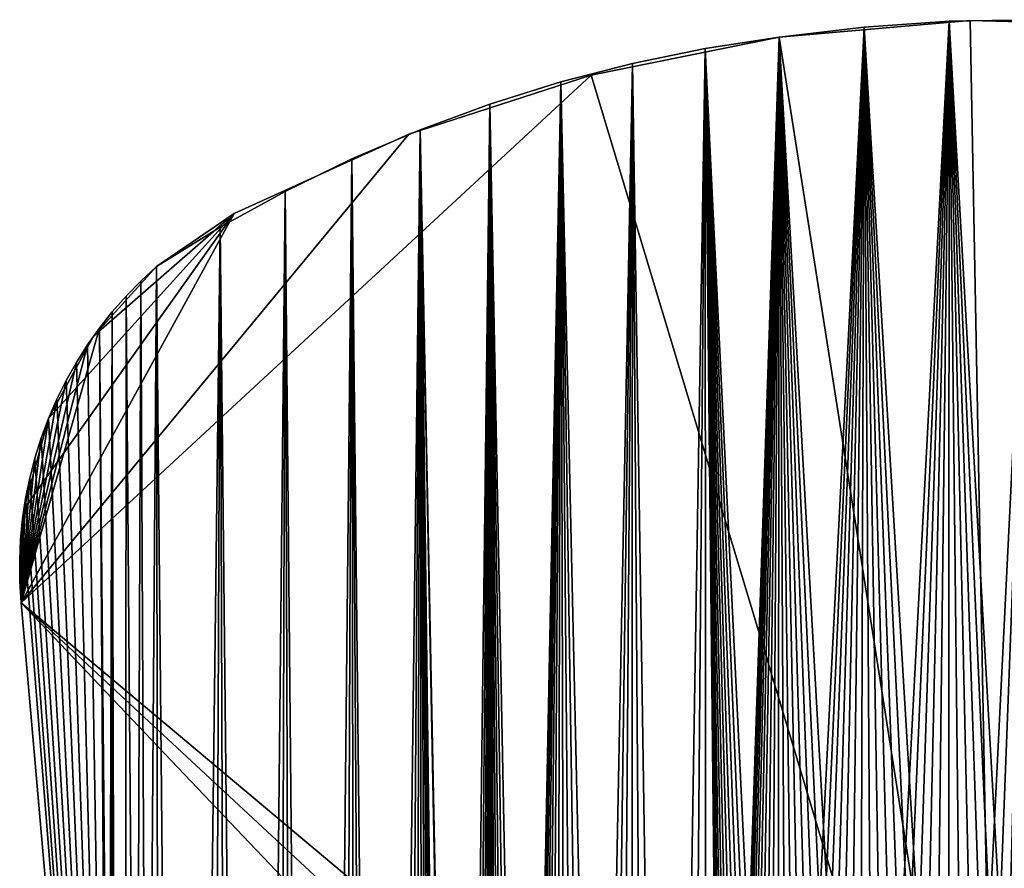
# Model space of a CAD drawing. Header units: millimetres. Extents: x -105 to 105, y -91 to 91.
# Tile 271 of 656: x -92.4 to -87.48, y 86.36 to 90.6. Entities that reach past the tile are written whole.
import ezdxf

# ---------------------------------------------------------------- set-up
doc = ezdxf.new("R2010")
doc.units = ezdxf.units.MM
doc.header["$LTSCALE"] = 22.850203
for name, color, linetype in [('717', 7, 'CONTINUOUS'), ('718', 7, 'CONTINUOUS'), ('733', 7, 'CONTINUOUS'), ('734', 7, 'CONTINUOUS'), ('735', 7, 'CONTINUOUS'), ('736', 7, 'CONTINUOUS'), ('823', 7, 'CONTINUOUS')]:
    doc.layers.add(name, color=color, linetype=linetype)

msp = doc.modelspace()

# ---------------------------------------------------------------- linework, layer by layer
at = {"layer": '717', "linetype": 'CONTINUOUS'}
for points in [[(-88.1824, 90.5606, 7.5), (-88.6073, 90.5102, 7.5), (-88.2047, 83.358, 7.5), (-88.1824, 90.5606, 7.5)], [(-88.1358, 83.4004, 7.5), (-88.1824, 90.5606, 7.5), (-88.2047, 83.358, 7.5), (-88.1358, 83.4004, 7.5)], [(-87.7577, 90.5898, 7.5), (-88.1824, 90.5606, 7.5), (-87.7607, 83.5515, 7.5), (-87.7577, 90.5898, 7.5)], [(-87.7607, 83.5515, 7.5), (-88.1824, 90.5606, 7.5), (-87.8398, 83.529, 7.5), (-87.7607, 83.5515, 7.5)], [(-87.8398, 83.529, 7.5), (-88.1824, 90.5606, 7.5), (-87.9174, 83.5025, 7.5), (-87.8398, 83.529, 7.5)], [(-87.9174, 83.5025, 7.5), (-88.1824, 90.5606, 7.5), (-87.9929, 83.4721, 7.5), (-87.9174, 83.5025, 7.5)], [(-87.9929, 83.4721, 7.5), (-88.1824, 90.5606, 7.5), (-88.0657, 83.4382, 7.5), (-87.9929, 83.4721, 7.5)], [(-88.0657, 83.4382, 7.5), (-88.1824, 90.5606, 7.5), (-88.1358, 83.4004, 7.5), (-88.0657, 83.4382, 7.5)], [(-87.6808, 83.5698, 7.5), (-87.7577, 90.5898, 7.5), (-87.7607, 83.5515, 7.5), (-87.6808, 83.5698, 7.5)], [(-87.3331, 90.5976, 7.5), (-87.7577, 90.5898, 7.5), (-87.3605, 83.5978, 7.5), (-87.3331, 90.5976, 7.5)], [(-87.3605, 83.5978, 7.5), (-87.7577, 90.5898, 7.5), (-87.4417, 83.5976, 7.5), (-87.3605, 83.5978, 7.5)], [(-87.4417, 83.5976, 7.5), (-87.7577, 90.5898, 7.5), (-87.5215, 83.5929, 7.5), (-87.4417, 83.5976, 7.5)], [(-87.5215, 83.5929, 7.5), (-87.7577, 90.5898, 7.5), (-87.6008, 83.5836, 7.5), (-87.5215, 83.5929, 7.5)], [(-87.6008, 83.5836, 7.5), (-87.7577, 90.5898, 7.5), (-87.6808, 83.5698, 7.5), (-87.6008, 83.5836, 7.5)], [(-88.6073, 90.5102, 7.5), (-88.976, 90.4537, 7.5), (-88.6131, 82.9673, 7.5), (-88.6073, 90.5102, 7.5)], [(-88.5649, 83.0319, 7.5), (-88.6073, 90.5102, 7.5), (-88.6131, 82.9673, 7.5), (-88.5649, 83.0319, 7.5)], [(-88.2047, 83.358, 7.5), (-88.6073, 90.5102, 7.5), (-88.272, 83.3115, 7.5), (-88.2047, 83.358, 7.5)], [(-88.272, 83.3115, 7.5), (-88.6073, 90.5102, 7.5), (-88.3371, 83.2613, 7.5), (-88.272, 83.3115, 7.5)], [(-88.3371, 83.2613, 7.5), (-88.6073, 90.5102, 7.5), (-88.3994, 83.2079, 7.5), (-88.3371, 83.2613, 7.5)], [(-88.3994, 83.2079, 7.5), (-88.6073, 90.5102, 7.5), (-88.4585, 83.1516, 7.5), (-88.3994, 83.2079, 7.5)], [(-88.4585, 83.1516, 7.5), (-88.6073, 90.5102, 7.5), (-88.5138, 83.0929, 7.5), (-88.4585, 83.1516, 7.5)], [(-88.5138, 83.0929, 7.5), (-88.6073, 90.5102, 7.5), (-88.5649, 83.0319, 7.5), (-88.5138, 83.0929, 7.5)], [(-89.3397, 90.3792, 7.5), (-89.105, 75.0397, 7.5), (-88.976, 90.4537, 7.5), (-89.3397, 90.3792, 7.5)], [(-89.105, 75.0397, 7.5), (-88.9704, 75.1738, 7.5), (-88.976, 90.4537, 7.5), (-89.105, 75.0397, 7.5)], [(-88.976, 90.4537, 7.5), (-88.9704, 75.1738, 7.5), (-88.8892, 82.0522, 7.5), (-88.976, 90.4537, 7.5)], [(-88.6131, 82.9673, 7.5), (-88.976, 90.4537, 7.5), (-88.6583, 82.8994, 7.5), (-88.6131, 82.9673, 7.5)], [(-88.6583, 82.8994, 7.5), (-88.976, 90.4537, 7.5), (-88.7001, 82.8287, 7.5), (-88.6583, 82.8994, 7.5)], [(-88.7001, 82.8287, 7.5), (-88.976, 90.4537, 7.5), (-88.7382, 82.7559, 7.5), (-88.7001, 82.8287, 7.5)], [(-88.7382, 82.7559, 7.5), (-88.976, 90.4537, 7.5), (-88.7723, 82.6815, 7.5), (-88.7382, 82.7559, 7.5)], [(-88.7723, 82.6815, 7.5), (-88.976, 90.4537, 7.5), (-88.8021, 82.6063, 7.5), (-88.7723, 82.6815, 7.5)], [(-88.8021, 82.6063, 7.5), (-88.976, 90.4537, 7.5), (-88.8271, 82.5307, 7.5), (-88.8021, 82.6063, 7.5)], [(-88.8271, 82.5307, 7.5), (-88.976, 90.4537, 7.5), (-88.8478, 82.4543, 7.5), (-88.8271, 82.5307, 7.5)], [(-88.8478, 82.4543, 7.5), (-88.976, 90.4537, 7.5), (-88.8644, 82.3765, 7.5), (-88.8478, 82.4543, 7.5)], [(-88.8644, 82.3765, 7.5), (-88.976, 90.4537, 7.5), (-88.8768, 82.2974, 7.5), (-88.8644, 82.3765, 7.5)], [(-88.8768, 82.2974, 7.5), (-88.976, 90.4537, 7.5), (-88.8851, 82.2169, 7.5), (-88.8768, 82.2974, 7.5)], [(-88.8851, 82.2169, 7.5), (-88.976, 90.4537, 7.5), (-88.8892, 82.1352, 7.5), (-88.8851, 82.2169, 7.5)], [(-88.8892, 82.1352, 7.5), (-88.976, 90.4537, 7.5), (-88.8892, 82.0522, 7.5), (-88.8892, 82.1352, 7.5)], [(-89.6982, 90.2867, 7.5), (-89.3476, 74.7544, 7.5), (-89.3397, 90.3792, 7.5), (-89.6982, 90.2867, 7.5)], [(-89.3476, 74.7544, 7.5), (-89.2306, 74.9003, 7.5), (-89.3397, 90.3792, 7.5), (-89.3476, 74.7544, 7.5)], [(-89.2306, 74.9003, 7.5), (-89.105, 75.0397, 7.5), (-89.3397, 90.3792, 7.5), (-89.2306, 74.9003, 7.5)], [(-90.0526, 90.1761, 7.5), (-89.7397, 74.102, 7.5), (-89.6982, 90.2867, 7.5), (-90.0526, 90.1761, 7.5)], [(-89.7397, 74.102, 7.5), (-89.6546, 74.2726, 7.5), (-89.6982, 90.2867, 7.5), (-89.7397, 74.102, 7.5)], [(-89.4578, 74.6002, 7.5), (-89.3476, 74.7544, 7.5), (-89.6982, 90.2867, 7.5), (-89.4578, 74.6002, 7.5)], [(-89.5604, 74.4391, 7.5), (-89.4578, 74.6002, 7.5), (-89.6982, 90.2867, 7.5), (-89.5604, 74.4391, 7.5)], [(-89.6546, 74.2726, 7.5), (-89.5604, 74.4391, 7.5), (-89.6982, 90.2867, 7.5), (-89.6546, 74.2726, 7.5)], [(-90.4018, 90.0474, 7.5), (-90.056, 72.83, 7.5), (-90.0526, 90.1761, 7.5), (-90.4018, 90.0474, 7.5)], [(-90.056, 72.83, 7.5), (-90.0397, 73.0217, 7.5), (-90.0526, 90.1761, 7.5), (-90.056, 72.83, 7.5)], [(-89.8146, 73.9287, 7.5), (-89.7397, 74.102, 7.5), (-90.0526, 90.1761, 7.5), (-89.8146, 73.9287, 7.5)], [(-89.879, 73.7539, 7.5), (-89.8146, 73.9287, 7.5), (-90.0526, 90.1761, 7.5), (-89.879, 73.7539, 7.5)], [(-89.9335, 73.5761, 7.5), (-89.879, 73.7539, 7.5), (-90.0526, 90.1761, 7.5), (-89.9335, 73.5761, 7.5)], [(-89.9784, 73.3948, 7.5), (-89.9335, 73.5761, 7.5), (-90.0526, 90.1761, 7.5), (-89.9784, 73.3948, 7.5)], [(-90.0138, 73.21, 7.5), (-89.9784, 73.3948, 7.5), (-90.0526, 90.1761, 7.5), (-90.0138, 73.21, 7.5)], [(-90.0397, 73.0217, 7.5), (-90.0138, 73.21, 7.5), (-90.0526, 90.1761, 7.5), (-90.0397, 73.0217, 7.5)], [(-90.7432, 89.9018, 7.5), (-90.4709, 64.5822, 7.5), (-90.4018, 90.0474, 7.5), (-90.7432, 89.9018, 7.5)], [(-90.4709, 64.5822, 7.5), (-90.3712, 64.3468, 7.5), (-90.4018, 90.0474, 7.5), (-90.4709, 64.5822, 7.5)], [(-90.0627, 72.6348, 7.5), (-90.056, 72.83, 7.5), (-90.4018, 90.0474, 7.5), (-90.0627, 72.6348, 7.5)], [(-90.0653, 63.1093, 7.5), (-90.0627, 72.6348, 7.5), (-90.4018, 90.0474, 7.5), (-90.0653, 63.1093, 7.5)], [(-90.0992, 63.3613, 7.5), (-90.0653, 63.1093, 7.5), (-90.4018, 90.0474, 7.5), (-90.0992, 63.3613, 7.5)], [(-90.1468, 63.6101, 7.5), (-90.0992, 63.3613, 7.5), (-90.4018, 90.0474, 7.5), (-90.1468, 63.6101, 7.5)], [(-90.2084, 63.8586, 7.5), (-90.1468, 63.6101, 7.5), (-90.4018, 90.0474, 7.5), (-90.2084, 63.8586, 7.5)], [(-90.2834, 64.1049, 7.5), (-90.2084, 63.8586, 7.5), (-90.4018, 90.0474, 7.5), (-90.2834, 64.1049, 7.5)], [(-90.3712, 64.3468, 7.5), (-90.2834, 64.1049, 7.5), (-90.4018, 90.0474, 7.5), (-90.3712, 64.3468, 7.5)], [(-91.076, 89.7396, 7.5), (-90.8437, 65.2489, 7.5), (-90.7432, 89.9018, 7.5), (-91.076, 89.7396, 7.5)], [(-90.8437, 65.2489, 7.5), (-90.7065, 65.0318, 7.5), (-90.7432, 89.9018, 7.5), (-90.8437, 65.2489, 7.5)], [(-90.5821, 64.8096, 7.5), (-90.4709, 64.5822, 7.5), (-90.7432, 89.9018, 7.5), (-90.5821, 64.8096, 7.5)], [(-90.7065, 65.0318, 7.5), (-90.5821, 64.8096, 7.5), (-90.7432, 89.9018, 7.5), (-90.7065, 65.0318, 7.5)], [(-91.4011, 89.5604, 7.5), (-91.1515, 65.6607, 7.5), (-91.076, 89.7396, 7.5), (-91.4011, 89.5604, 7.5)], [(-91.1515, 65.6607, 7.5), (-90.9924, 65.4591, 7.5), (-91.076, 89.7396, 7.5), (-91.1515, 65.6607, 7.5)], [(-90.9924, 65.4591, 7.5), (-90.8437, 65.2489, 7.5), (-91.076, 89.7396, 7.5), (-90.9924, 65.4591, 7.5)], [(-91.7185, 89.3642, 7.5), (-91.4971, 66.0324, 7.5), (-91.4011, 89.5604, 7.5), (-91.7185, 89.3642, 7.5)], [(-91.4971, 66.0324, 7.5), (-91.3197, 65.8519, 7.5), (-91.4011, 89.5604, 7.5), (-91.4971, 66.0324, 7.5)], [(-91.3197, 65.8519, 7.5), (-91.1515, 65.6607, 7.5), (-91.4011, 89.5604, 7.5), (-91.3197, 65.8519, 7.5)], [(-91.7969, 89.2913, 7.5), (-91.686, 66.2048, 7.5), (-91.7185, 89.3642, 7.5), (-91.7969, 89.2913, 7.5)], [(-91.686, 66.2048, 7.5), (-91.4971, 66.0324, 7.5), (-91.7185, 89.3642, 7.5), (-91.686, 66.2048, 7.5)], [(-91.8706, 89.2157, 7.5), (-91.686, 66.2048, 7.5), (-91.7969, 89.2913, 7.5), (-91.8706, 89.2157, 7.5)], [(-91.9398, 89.1372, 7.5), (-91.8849, 66.368, 7.5), (-91.8706, 89.2157, 7.5), (-91.9398, 89.1372, 7.5)], [(-91.8849, 66.368, 7.5), (-91.686, 66.2048, 7.5), (-91.8706, 89.2157, 7.5), (-91.8849, 66.368, 7.5)], [(-92.0043, 89.056, 7.5), (-91.9423, 82.3702, 7.5), (-91.9398, 89.1372, 7.5), (-92.0043, 89.056, 7.5)], [(-91.9423, 82.3702, 7.5), (-91.9411, 82.0419, 7.5), (-91.9398, 89.1372, 7.5), (-91.9423, 82.3702, 7.5)], [(-91.9411, 82.0419, 7.5), (-91.8849, 66.368, 7.5), (-91.9398, 89.1372, 7.5), (-91.9411, 82.0419, 7.5)], [(-92.0641, 88.972, 7.5), (-91.9605, 82.7025, 7.5), (-92.0043, 89.056, 7.5), (-92.0641, 88.972, 7.5)], [(-91.9605, 82.7025, 7.5), (-91.9423, 82.3702, 7.5), (-92.0043, 89.056, 7.5), (-91.9605, 82.7025, 7.5)], [(-92.1193, 88.8851, 7.5), (-91.9605, 82.7025, 7.5), (-92.0641, 88.972, 7.5), (-92.1193, 88.8851, 7.5)], [(-92.1701, 88.7949, 7.5), (-91.9605, 82.7025, 7.5), (-92.1193, 88.8851, 7.5), (-92.1701, 88.7949, 7.5)], [(-92.2165, 88.7011, 7.5), (-91.9605, 82.7025, 7.5), (-92.1701, 88.7949, 7.5), (-92.2165, 88.7011, 7.5)], [(-92.2583, 88.6045, 7.5), (-91.9605, 82.7025, 7.5), (-92.2165, 88.7011, 7.5), (-92.2583, 88.6045, 7.5)], [(-92.2952, 88.5059, 7.5), (-91.9605, 82.7025, 7.5), (-92.2583, 88.6045, 7.5), (-92.2952, 88.5059, 7.5)], [(-92.3268, 88.4061, 7.5), (-91.9605, 82.7025, 7.5), (-92.2952, 88.5059, 7.5), (-92.3268, 88.4061, 7.5)], [(-92.3528, 88.3058, 7.5), (-91.9605, 82.7025, 7.5), (-92.3268, 88.4061, 7.5), (-92.3528, 88.3058, 7.5)], [(-92.3732, 88.205, 7.5), (-91.9605, 82.7025, 7.5), (-92.3528, 88.3058, 7.5), (-92.3732, 88.205, 7.5)], [(-92.3883, 88.103, 7.5), (-91.9605, 82.7025, 7.5), (-92.3732, 88.205, 7.5), (-92.3883, 88.103, 7.5)], [(-92.3982, 87.9998, 7.5), (-92.3962, 87.6827, 7.5), (-92.3883, 88.103, 7.5), (-92.3982, 87.9998, 7.5)], [(-92.3962, 87.6827, 7.5), (-91.9605, 82.7025, 7.5), (-92.3883, 88.103, 7.5), (-92.3962, 87.6827, 7.5)], [(-92.4028, 87.8953, 7.5), (-92.4021, 87.7896, 7.5), (-92.3982, 87.9998, 7.5), (-92.4028, 87.8953, 7.5)], [(-92.4021, 87.7896, 7.5), (-92.3962, 87.6827, 7.5), (-92.3982, 87.9998, 7.5), (-92.4021, 87.7896, 7.5)]]:
    msp.add_3dface(points, dxfattribs=at)
at = {"layer": '718', "linetype": 'CONTINUOUS'}
for points in [[(-88.6073, 90.5102, 2.5), (-88.1824, 90.5606, 2.5), (-88.5649, 83.0319, 2.5), (-88.6073, 90.5102, 2.5)], [(-88.5649, 83.0319, 2.5), (-88.1824, 90.5606, 2.5), (-88.5138, 83.0929, 2.5), (-88.5649, 83.0319, 2.5)], [(-88.5138, 83.0929, 2.5), (-88.1824, 90.5606, 2.5), (-88.4585, 83.1516, 2.5), (-88.5138, 83.0929, 2.5)], [(-88.4585, 83.1516, 2.5), (-88.1824, 90.5606, 2.5), (-88.3994, 83.2079, 2.5), (-88.4585, 83.1516, 2.5)], [(-88.3994, 83.2079, 2.5), (-88.1824, 90.5606, 2.5), (-88.3371, 83.2613, 2.5), (-88.3994, 83.2079, 2.5)], [(-88.3371, 83.2613, 2.5), (-88.1824, 90.5606, 2.5), (-88.272, 83.3115, 2.5), (-88.3371, 83.2613, 2.5)], [(-88.272, 83.3115, 2.5), (-88.1824, 90.5606, 2.5), (-88.2047, 83.358, 2.5), (-88.272, 83.3115, 2.5)], [(-88.2047, 83.358, 2.5), (-88.1824, 90.5606, 2.5), (-88.1358, 83.4004, 2.5), (-88.2047, 83.358, 2.5)], [(-88.1824, 90.5606, 2.5), (-87.7577, 90.5898, 2.5), (-88.1358, 83.4004, 2.5), (-88.1824, 90.5606, 2.5)], [(-88.1358, 83.4004, 2.5), (-87.7577, 90.5898, 2.5), (-88.0657, 83.4382, 2.5), (-88.1358, 83.4004, 2.5)], [(-88.0657, 83.4382, 2.5), (-87.7577, 90.5898, 2.5), (-87.9929, 83.4721, 2.5), (-88.0657, 83.4382, 2.5)], [(-87.9929, 83.4721, 2.5), (-87.7577, 90.5898, 2.5), (-87.9174, 83.5025, 2.5), (-87.9929, 83.4721, 2.5)], [(-87.9174, 83.5025, 2.5), (-87.7577, 90.5898, 2.5), (-87.8398, 83.529, 2.5), (-87.9174, 83.5025, 2.5)], [(-87.8398, 83.529, 2.5), (-87.7577, 90.5898, 2.5), (-87.7607, 83.5515, 2.5), (-87.8398, 83.529, 2.5)], [(-87.7607, 83.5515, 2.5), (-87.7577, 90.5898, 2.5), (-87.6808, 83.5698, 2.5), (-87.7607, 83.5515, 2.5)], [(-87.7577, 90.5898, 2.5), (-87.3331, 90.5976, 2.5), (-87.6808, 83.5698, 2.5), (-87.7577, 90.5898, 2.5)], [(-87.6808, 83.5698, 2.5), (-87.3331, 90.5976, 2.5), (-87.6008, 83.5836, 2.5), (-87.6808, 83.5698, 2.5)], [(-87.6008, 83.5836, 2.5), (-87.3331, 90.5976, 2.5), (-87.5215, 83.5929, 2.5), (-87.6008, 83.5836, 2.5)], [(-87.5215, 83.5929, 2.5), (-87.3331, 90.5976, 2.5), (-87.4417, 83.5976, 2.5), (-87.5215, 83.5929, 2.5)], [(-88.976, 90.4537, 2.5), (-88.6073, 90.5102, 2.5), (-88.8892, 82.1352, 2.5), (-88.976, 90.4537, 2.5)], [(-88.8892, 82.1352, 2.5), (-88.6073, 90.5102, 2.5), (-88.8851, 82.2169, 2.5), (-88.8892, 82.1352, 2.5)], [(-88.8851, 82.2169, 2.5), (-88.6073, 90.5102, 2.5), (-88.8768, 82.2974, 2.5), (-88.8851, 82.2169, 2.5)], [(-88.8768, 82.2974, 2.5), (-88.6073, 90.5102, 2.5), (-88.8644, 82.3765, 2.5), (-88.8768, 82.2974, 2.5)], [(-88.8644, 82.3765, 2.5), (-88.6073, 90.5102, 2.5), (-88.8478, 82.4543, 2.5), (-88.8644, 82.3765, 2.5)], [(-88.8478, 82.4543, 2.5), (-88.6073, 90.5102, 2.5), (-88.8271, 82.5307, 2.5), (-88.8478, 82.4543, 2.5)], [(-88.8271, 82.5307, 2.5), (-88.6073, 90.5102, 2.5), (-88.8021, 82.6063, 2.5), (-88.8271, 82.5307, 2.5)], [(-88.8021, 82.6063, 2.5), (-88.6073, 90.5102, 2.5), (-88.7723, 82.6815, 2.5), (-88.8021, 82.6063, 2.5)], [(-88.7723, 82.6815, 2.5), (-88.6073, 90.5102, 2.5), (-88.7382, 82.7559, 2.5), (-88.7723, 82.6815, 2.5)], [(-88.7382, 82.7559, 2.5), (-88.6073, 90.5102, 2.5), (-88.7001, 82.8287, 2.5), (-88.7382, 82.7559, 2.5)], [(-88.7001, 82.8287, 2.5), (-88.6073, 90.5102, 2.5), (-88.6583, 82.8994, 2.5), (-88.7001, 82.8287, 2.5)], [(-88.6583, 82.8994, 2.5), (-88.6073, 90.5102, 2.5), (-88.6131, 82.9673, 2.5), (-88.6583, 82.8994, 2.5)], [(-88.6131, 82.9673, 2.5), (-88.6073, 90.5102, 2.5), (-88.5649, 83.0319, 2.5), (-88.6131, 82.9673, 2.5)], [(-88.976, 90.4537, 2.5), (-89.2306, 74.9003, 2.5), (-89.3397, 90.3792, 2.5), (-88.976, 90.4537, 2.5)], [(-89.105, 75.0397, 2.5), (-89.2306, 74.9003, 2.5), (-88.976, 90.4537, 2.5), (-89.105, 75.0397, 2.5)], [(-88.9704, 75.1738, 2.5), (-89.105, 75.0397, 2.5), (-88.976, 90.4537, 2.5), (-88.9704, 75.1738, 2.5)], [(-88.9704, 75.1738, 2.5), (-88.976, 90.4537, 2.5), (-88.8892, 82.1352, 2.5), (-88.9704, 75.1738, 2.5)], [(-89.3397, 90.3792, 2.5), (-89.6546, 74.2726, 2.5), (-89.6982, 90.2867, 2.5), (-89.3397, 90.3792, 2.5)], [(-89.5604, 74.4391, 2.5), (-89.6546, 74.2726, 2.5), (-89.3397, 90.3792, 2.5), (-89.5604, 74.4391, 2.5)], [(-89.4578, 74.6002, 2.5), (-89.5604, 74.4391, 2.5), (-89.3397, 90.3792, 2.5), (-89.4578, 74.6002, 2.5)], [(-89.3476, 74.7544, 2.5), (-89.4578, 74.6002, 2.5), (-89.3397, 90.3792, 2.5), (-89.3476, 74.7544, 2.5)], [(-89.2306, 74.9003, 2.5), (-89.3476, 74.7544, 2.5), (-89.3397, 90.3792, 2.5), (-89.2306, 74.9003, 2.5)], [(-89.6982, 90.2867, 2.5), (-90.0397, 73.0217, 2.5), (-90.0526, 90.1761, 2.5), (-89.6982, 90.2867, 2.5)], [(-90.0138, 73.21, 2.5), (-90.0397, 73.0217, 2.5), (-89.6982, 90.2867, 2.5), (-90.0138, 73.21, 2.5)], [(-89.9784, 73.3948, 2.5), (-90.0138, 73.21, 2.5), (-89.6982, 90.2867, 2.5), (-89.9784, 73.3948, 2.5)], [(-89.9335, 73.5761, 2.5), (-89.9784, 73.3948, 2.5), (-89.6982, 90.2867, 2.5), (-89.9335, 73.5761, 2.5)], [(-89.879, 73.7539, 2.5), (-89.9335, 73.5761, 2.5), (-89.6982, 90.2867, 2.5), (-89.879, 73.7539, 2.5)], [(-89.8146, 73.9287, 2.5), (-89.879, 73.7539, 2.5), (-89.6982, 90.2867, 2.5), (-89.8146, 73.9287, 2.5)], [(-89.7397, 74.102, 2.5), (-89.8146, 73.9287, 2.5), (-89.6982, 90.2867, 2.5), (-89.7397, 74.102, 2.5)], [(-89.6546, 74.2726, 2.5), (-89.7397, 74.102, 2.5), (-89.6982, 90.2867, 2.5), (-89.6546, 74.2726, 2.5)], [(-90.4018, 90.0474, 2.5), (-90.0526, 90.1761, 2.5), (-90.3712, 64.3468, 2.5), (-90.4018, 90.0474, 2.5)], [(-90.3712, 64.3468, 2.5), (-90.0526, 90.1761, 2.5), (-90.2834, 64.1049, 2.5), (-90.3712, 64.3468, 2.5)], [(-90.2834, 64.1049, 2.5), (-90.0526, 90.1761, 2.5), (-90.2084, 63.8586, 2.5), (-90.2834, 64.1049, 2.5)], [(-90.2084, 63.8586, 2.5), (-90.0526, 90.1761, 2.5), (-90.1468, 63.6101, 2.5), (-90.2084, 63.8586, 2.5)], [(-90.1468, 63.6101, 2.5), (-90.0526, 90.1761, 2.5), (-90.0992, 63.3613, 2.5), (-90.1468, 63.6101, 2.5)], [(-90.0526, 90.1761, 2.5), (-90.0627, 72.6348, 2.5), (-90.0992, 63.3613, 2.5), (-90.0526, 90.1761, 2.5)], [(-90.056, 72.83, 2.5), (-90.0627, 72.6348, 2.5), (-90.0526, 90.1761, 2.5), (-90.056, 72.83, 2.5)], [(-90.0397, 73.0217, 2.5), (-90.056, 72.83, 2.5), (-90.0526, 90.1761, 2.5), (-90.0397, 73.0217, 2.5)], [(-90.7432, 89.9018, 2.5), (-90.4018, 90.0474, 2.5), (-90.7065, 65.0318, 2.5), (-90.7432, 89.9018, 2.5)], [(-90.7065, 65.0318, 2.5), (-90.4018, 90.0474, 2.5), (-90.5821, 64.8096, 2.5), (-90.7065, 65.0318, 2.5)], [(-90.5821, 64.8096, 2.5), (-90.4018, 90.0474, 2.5), (-90.4709, 64.5822, 2.5), (-90.5821, 64.8096, 2.5)], [(-90.4709, 64.5822, 2.5), (-90.4018, 90.0474, 2.5), (-90.3712, 64.3468, 2.5), (-90.4709, 64.5822, 2.5)], [(-91.076, 89.7396, 2.5), (-90.7432, 89.9018, 2.5), (-90.9924, 65.4591, 2.5), (-91.076, 89.7396, 2.5)], [(-90.9924, 65.4591, 2.5), (-90.7432, 89.9018, 2.5), (-90.8437, 65.2489, 2.5), (-90.9924, 65.4591, 2.5)], [(-90.8437, 65.2489, 2.5), (-90.7432, 89.9018, 2.5), (-90.7065, 65.0318, 2.5), (-90.8437, 65.2489, 2.5)], [(-91.4011, 89.5604, 2.5), (-91.076, 89.7396, 2.5), (-91.3197, 65.8519, 2.5), (-91.4011, 89.5604, 2.5)], [(-91.3197, 65.8519, 2.5), (-91.076, 89.7396, 2.5), (-91.1515, 65.6607, 2.5), (-91.3197, 65.8519, 2.5)], [(-91.1515, 65.6607, 2.5), (-91.076, 89.7396, 2.5), (-90.9924, 65.4591, 2.5), (-91.1515, 65.6607, 2.5)], [(-91.7185, 89.3642, 2.5), (-91.4011, 89.5604, 2.5), (-91.686, 66.2048, 2.5), (-91.7185, 89.3642, 2.5)], [(-91.686, 66.2048, 2.5), (-91.4011, 89.5604, 2.5), (-91.4971, 66.0324, 2.5), (-91.686, 66.2048, 2.5)], [(-91.4971, 66.0324, 2.5), (-91.4011, 89.5604, 2.5), (-91.3197, 65.8519, 2.5), (-91.4971, 66.0324, 2.5)], [(-91.7969, 89.2913, 2.5), (-91.7185, 89.3642, 2.5), (-91.8849, 66.368, 2.5), (-91.7969, 89.2913, 2.5)], [(-91.8849, 66.368, 2.5), (-91.7185, 89.3642, 2.5), (-91.686, 66.2048, 2.5), (-91.8849, 66.368, 2.5)], [(-91.8706, 89.2157, 2.5), (-91.7969, 89.2913, 2.5), (-91.8849, 66.368, 2.5), (-91.8706, 89.2157, 2.5)], [(-91.9398, 89.1372, 2.5), (-91.8706, 89.2157, 2.5), (-91.8849, 66.368, 2.5), (-91.9398, 89.1372, 2.5)], [(-92.0043, 89.056, 2.5), (-91.9398, 89.1372, 2.5), (-91.9605, 82.7025, 2.5), (-92.0043, 89.056, 2.5)], [(-91.9605, 82.7025, 2.5), (-91.9398, 89.1372, 2.5), (-91.9423, 82.3702, 2.5), (-91.9605, 82.7025, 2.5)], [(-91.9423, 82.3702, 2.5), (-91.9398, 89.1372, 2.5), (-91.9411, 82.0419, 2.5), (-91.9423, 82.3702, 2.5)], [(-91.9411, 82.0419, 2.5), (-91.9398, 89.1372, 2.5), (-91.8849, 66.368, 2.5), (-91.9411, 82.0419, 2.5)], [(-92.0641, 88.972, 2.5), (-92.0043, 89.056, 2.5), (-92.3962, 87.6827, 2.5), (-92.0641, 88.972, 2.5)], [(-92.3962, 87.6827, 2.5), (-92.0043, 89.056, 2.5), (-91.9605, 82.7025, 2.5), (-92.3962, 87.6827, 2.5)], [(-92.1193, 88.8851, 2.5), (-92.0641, 88.972, 2.5), (-92.3962, 87.6827, 2.5), (-92.1193, 88.8851, 2.5)], [(-92.1701, 88.7949, 2.5), (-92.1193, 88.8851, 2.5), (-92.3962, 87.6827, 2.5), (-92.1701, 88.7949, 2.5)], [(-92.2165, 88.7011, 2.5), (-92.1701, 88.7949, 2.5), (-92.3962, 87.6827, 2.5), (-92.2165, 88.7011, 2.5)], [(-92.2583, 88.6045, 2.5), (-92.2165, 88.7011, 2.5), (-92.3962, 87.6827, 2.5), (-92.2583, 88.6045, 2.5)], [(-92.2952, 88.5059, 2.5), (-92.2583, 88.6045, 2.5), (-92.3962, 87.6827, 2.5), (-92.2952, 88.5059, 2.5)], [(-92.3268, 88.4061, 2.5), (-92.2952, 88.5059, 2.5), (-92.3962, 87.6827, 2.5), (-92.3268, 88.4061, 2.5)], [(-92.3528, 88.3058, 2.5), (-92.3268, 88.4061, 2.5), (-92.3962, 87.6827, 2.5), (-92.3528, 88.3058, 2.5)], [(-92.3732, 88.205, 2.5), (-92.3528, 88.3058, 2.5), (-92.3962, 87.6827, 2.5), (-92.3732, 88.205, 2.5)], [(-92.3883, 88.103, 2.5), (-92.3732, 88.205, 2.5), (-92.3962, 87.6827, 2.5), (-92.3883, 88.103, 2.5)], [(-92.3982, 87.9998, 2.5), (-92.3883, 88.103, 2.5), (-92.3962, 87.6827, 2.5), (-92.3982, 87.9998, 2.5)], [(-92.4028, 87.8953, 2.5), (-92.3982, 87.9998, 2.5), (-92.4021, 87.7896, 2.5), (-92.4028, 87.8953, 2.5)], [(-92.4021, 87.7896, 2.5), (-92.3982, 87.9998, 2.5), (-92.3962, 87.6827, 2.5), (-92.4021, 87.7896, 2.5)]]:
    msp.add_3dface(points, dxfattribs=at)
at = {"layer": '733', "linetype": 'CONTINUOUS'}
for points in [[(-88.6073, 90.5102, 7.5), (-88.1824, 90.5606, 7.5), (-88.6073, 90.5102, 2.5), (-88.6073, 90.5102, 7.5)], [(-88.1824, 90.5606, 7.5), (-88.1824, 90.5606, 2.5), (-88.6073, 90.5102, 2.5), (-88.1824, 90.5606, 7.5)], [(-88.1824, 90.5606, 7.5), (-87.7577, 90.5898, 7.5), (-88.1824, 90.5606, 2.5), (-88.1824, 90.5606, 7.5)], [(-87.7577, 90.5898, 7.5), (-87.7577, 90.5898, 2.5), (-88.1824, 90.5606, 2.5), (-87.7577, 90.5898, 7.5)], [(-87.7577, 90.5898, 7.5), (-87.3331, 90.5976, 7.5), (-87.7577, 90.5898, 2.5), (-87.7577, 90.5898, 7.5)], [(-87.3331, 90.5976, 7.5), (-87.3331, 90.5976, 2.5), (-87.7577, 90.5898, 2.5), (-87.3331, 90.5976, 7.5)]]:
    msp.add_3dface(points, dxfattribs=at)
at = {"layer": '734', "linetype": 'CONTINUOUS'}
for points in [[(-88.976, 90.4537, 7.5), (-88.6073, 90.5102, 7.5), (-88.976, 90.4537, 2.5), (-88.976, 90.4537, 7.5)], [(-88.6073, 90.5102, 7.5), (-88.6073, 90.5102, 2.5), (-88.976, 90.4537, 2.5), (-88.6073, 90.5102, 7.5)], [(-89.3397, 90.3792, 7.5), (-88.976, 90.4537, 7.5), (-89.3397, 90.3792, 2.5), (-89.3397, 90.3792, 7.5)], [(-88.976, 90.4537, 7.5), (-88.976, 90.4537, 2.5), (-89.3397, 90.3792, 2.5), (-88.976, 90.4537, 7.5)], [(-89.6982, 90.2867, 7.5), (-89.3397, 90.3792, 7.5), (-89.6982, 90.2867, 2.5), (-89.6982, 90.2867, 7.5)], [(-89.3397, 90.3792, 7.5), (-89.3397, 90.3792, 2.5), (-89.6982, 90.2867, 2.5), (-89.3397, 90.3792, 7.5)], [(-90.0526, 90.1761, 7.5), (-89.6982, 90.2867, 7.5), (-90.0526, 90.1761, 2.5), (-90.0526, 90.1761, 7.5)], [(-89.6982, 90.2867, 7.5), (-89.6982, 90.2867, 2.5), (-90.0526, 90.1761, 2.5), (-89.6982, 90.2867, 7.5)], [(-90.4018, 90.0474, 7.5), (-90.0526, 90.1761, 7.5), (-90.4018, 90.0474, 2.5), (-90.4018, 90.0474, 7.5)], [(-90.0526, 90.1761, 7.5), (-90.0526, 90.1761, 2.5), (-90.4018, 90.0474, 2.5), (-90.0526, 90.1761, 7.5)], [(-90.7432, 89.9018, 7.5), (-90.4018, 90.0474, 7.5), (-90.7432, 89.9018, 2.5), (-90.7432, 89.9018, 7.5)], [(-90.4018, 90.0474, 7.5), (-90.4018, 90.0474, 2.5), (-90.7432, 89.9018, 2.5), (-90.4018, 90.0474, 7.5)], [(-91.076, 89.7396, 7.5), (-90.7432, 89.9018, 7.5), (-91.076, 89.7396, 2.5), (-91.076, 89.7396, 7.5)], [(-90.7432, 89.9018, 7.5), (-90.7432, 89.9018, 2.5), (-91.076, 89.7396, 2.5), (-90.7432, 89.9018, 7.5)], [(-91.4011, 89.5604, 7.5), (-91.076, 89.7396, 7.5), (-91.4011, 89.5604, 2.5), (-91.4011, 89.5604, 7.5)], [(-91.076, 89.7396, 7.5), (-91.076, 89.7396, 2.5), (-91.4011, 89.5604, 2.5), (-91.076, 89.7396, 7.5)], [(-91.7185, 89.3642, 7.5), (-91.4011, 89.5604, 7.5), (-91.7185, 89.3642, 2.5), (-91.7185, 89.3642, 7.5)], [(-91.4011, 89.5604, 7.5), (-91.4011, 89.5604, 2.5), (-91.7185, 89.3642, 2.5), (-91.4011, 89.5604, 7.5)]]:
    msp.add_3dface(points, dxfattribs=at)
at = {"layer": '735', "linetype": 'CONTINUOUS'}
for points in [[(-91.7969, 89.2913, 7.5), (-91.7185, 89.3642, 7.5), (-91.7969, 89.2913, 2.5), (-91.7969, 89.2913, 7.5)], [(-91.7185, 89.3642, 7.5), (-91.7185, 89.3642, 2.5), (-91.7969, 89.2913, 2.5), (-91.7185, 89.3642, 7.5)], [(-91.8706, 89.2157, 7.5), (-91.7969, 89.2913, 7.5), (-91.8706, 89.2157, 2.5), (-91.8706, 89.2157, 7.5)], [(-91.7969, 89.2913, 7.5), (-91.7969, 89.2913, 2.5), (-91.8706, 89.2157, 2.5), (-91.7969, 89.2913, 7.5)], [(-91.9398, 89.1372, 7.5), (-91.8706, 89.2157, 7.5), (-91.9398, 89.1372, 2.5), (-91.9398, 89.1372, 7.5)], [(-91.8706, 89.2157, 7.5), (-91.8706, 89.2157, 2.5), (-91.9398, 89.1372, 2.5), (-91.8706, 89.2157, 7.5)], [(-92.0043, 89.056, 7.5), (-91.9398, 89.1372, 7.5), (-92.0043, 89.056, 2.5), (-92.0043, 89.056, 7.5)], [(-91.9398, 89.1372, 7.5), (-91.9398, 89.1372, 2.5), (-92.0043, 89.056, 2.5), (-91.9398, 89.1372, 7.5)], [(-92.0641, 88.972, 7.5), (-92.0043, 89.056, 7.5), (-92.0641, 88.972, 2.5), (-92.0641, 88.972, 7.5)], [(-92.0043, 89.056, 7.5), (-92.0043, 89.056, 2.5), (-92.0641, 88.972, 2.5), (-92.0043, 89.056, 7.5)], [(-92.1193, 88.8851, 7.5), (-92.0641, 88.972, 7.5), (-92.1193, 88.8851, 2.5), (-92.1193, 88.8851, 7.5)], [(-92.0641, 88.972, 7.5), (-92.0641, 88.972, 2.5), (-92.1193, 88.8851, 2.5), (-92.0641, 88.972, 7.5)], [(-92.1701, 88.7949, 7.5), (-92.1193, 88.8851, 7.5), (-92.1701, 88.7949, 2.5), (-92.1701, 88.7949, 7.5)], [(-92.1193, 88.8851, 7.5), (-92.1193, 88.8851, 2.5), (-92.1701, 88.7949, 2.5), (-92.1193, 88.8851, 7.5)], [(-92.2165, 88.7011, 7.5), (-92.1701, 88.7949, 7.5), (-92.2165, 88.7011, 2.5), (-92.2165, 88.7011, 7.5)], [(-92.1701, 88.7949, 7.5), (-92.1701, 88.7949, 2.5), (-92.2165, 88.7011, 2.5), (-92.1701, 88.7949, 7.5)], [(-92.2583, 88.6045, 7.5), (-92.2165, 88.7011, 7.5), (-92.2583, 88.6045, 2.5), (-92.2583, 88.6045, 7.5)], [(-92.2165, 88.7011, 7.5), (-92.2165, 88.7011, 2.5), (-92.2583, 88.6045, 2.5), (-92.2165, 88.7011, 7.5)], [(-92.2952, 88.5059, 7.5), (-92.2583, 88.6045, 7.5), (-92.2952, 88.5059, 2.5), (-92.2952, 88.5059, 7.5)], [(-92.2583, 88.6045, 7.5), (-92.2583, 88.6045, 2.5), (-92.2952, 88.5059, 2.5), (-92.2583, 88.6045, 7.5)], [(-92.3268, 88.4061, 7.5), (-92.2952, 88.5059, 7.5), (-92.3268, 88.4061, 2.5), (-92.3268, 88.4061, 7.5)], [(-92.2952, 88.5059, 7.5), (-92.2952, 88.5059, 2.5), (-92.3268, 88.4061, 2.5), (-92.2952, 88.5059, 7.5)], [(-92.3528, 88.3058, 7.5), (-92.3268, 88.4061, 7.5), (-92.3528, 88.3058, 2.5), (-92.3528, 88.3058, 7.5)], [(-92.3268, 88.4061, 7.5), (-92.3268, 88.4061, 2.5), (-92.3528, 88.3058, 2.5), (-92.3268, 88.4061, 7.5)], [(-92.3732, 88.205, 7.5), (-92.3528, 88.3058, 7.5), (-92.3732, 88.205, 2.5), (-92.3732, 88.205, 7.5)], [(-92.3528, 88.3058, 7.5), (-92.3528, 88.3058, 2.5), (-92.3732, 88.205, 2.5), (-92.3528, 88.3058, 7.5)], [(-92.3883, 88.103, 7.5), (-92.3732, 88.205, 7.5), (-92.3883, 88.103, 2.5), (-92.3883, 88.103, 7.5)], [(-92.3732, 88.205, 7.5), (-92.3732, 88.205, 2.5), (-92.3883, 88.103, 2.5), (-92.3732, 88.205, 7.5)], [(-92.3982, 87.9998, 7.5), (-92.3883, 88.103, 7.5), (-92.3982, 87.9998, 2.5), (-92.3982, 87.9998, 7.5)], [(-92.3883, 88.103, 7.5), (-92.3883, 88.103, 2.5), (-92.3982, 87.9998, 2.5), (-92.3883, 88.103, 7.5)], [(-92.4028, 87.8953, 7.5), (-92.3982, 87.9998, 7.5), (-92.4028, 87.8953, 2.5), (-92.4028, 87.8953, 7.5)], [(-92.3982, 87.9998, 7.5), (-92.3982, 87.9998, 2.5), (-92.4028, 87.8953, 2.5), (-92.3982, 87.9998, 7.5)], [(-92.4021, 87.7896, 7.5), (-92.4028, 87.8953, 7.5), (-92.4021, 87.7896, 2.5), (-92.4021, 87.7896, 7.5)], [(-92.4028, 87.8953, 7.5), (-92.4028, 87.8953, 2.5), (-92.4021, 87.7896, 2.5), (-92.4028, 87.8953, 7.5)], [(-92.3962, 87.6827, 7.5), (-92.4021, 87.7896, 7.5), (-92.3962, 87.6827, 2.5), (-92.3962, 87.6827, 7.5)], [(-92.4021, 87.7896, 7.5), (-92.4021, 87.7896, 2.5), (-92.3962, 87.6827, 2.5), (-92.4021, 87.7896, 7.5)]]:
    msp.add_3dface(points, dxfattribs=at)
at = {"layer": '736', "linetype": 'CONTINUOUS'}
for points in [[(-91.9605, 82.7025, 7.5), (-92.3962, 87.6827, 7.5), (-92.3962, 87.6827, 2.5), (-91.9605, 82.7025, 7.5)], [(-91.9605, 82.7025, 7.5), (-92.3962, 87.6827, 2.5), (-91.9605, 82.7025, 2.5), (-91.9605, 82.7025, 7.5)]]:
    msp.add_3dface(points, dxfattribs=at)
at = {"layer": '823', "linetype": 'CONTINUOUS'}
for points in [[(-87.6526, 90.5937, 7.5), (-87.6526, 90.5937, 2.5), (-88.6073, 90.5102, 7.5), (-87.6526, 90.5937, 7.5)], [(-88.6073, 90.5102, 7.5), (-87.6526, 90.5937, 2.5), (-88.6073, 90.5102, 2.5), (-88.6073, 90.5102, 7.5)], [(-87.6526, 90.5937, 7.5), (-88.6073, 90.5102, 7.5), (-87.5214, 83.5929, 7.5), (-87.6526, 90.5937, 7.5)], [(-88.6073, 90.5102, 2.5), (-87.6526, 90.5937, 2.5), (-87.5214, 83.5929, 2.5), (-88.6073, 90.5102, 2.5)], [(-86.6946, 90.5692, 7.5), (-86.6946, 90.5692, 2.5), (-87.6526, 90.5937, 7.5), (-86.6946, 90.5692, 7.5)], [(-87.6526, 90.5937, 7.5), (-86.6946, 90.5692, 2.5), (-87.6526, 90.5937, 2.5), (-87.6526, 90.5937, 7.5)], [(-87.5214, 83.5929, 7.5), (-86.6946, 90.5692, 7.5), (-87.6526, 90.5937, 7.5), (-87.5214, 83.5929, 7.5)], [(-87.5214, 83.5929, 2.5), (-87.6526, 90.5937, 2.5), (-86.6946, 90.5692, 2.5), (-87.5214, 83.5929, 2.5)], [(-87.5214, 83.5929, 7.5), (-83.4304, 88.467, 7.5), (-86.6946, 90.5692, 7.5), (-87.5214, 83.5929, 7.5)], [(-83.4304, 88.467, 2.5), (-87.5214, 83.5929, 2.5), (-86.6946, 90.5692, 2.5), (-83.4304, 88.467, 2.5)], [(-88.6073, 90.5102, 7.5), (-88.6073, 90.5102, 2.5), (-89.5465, 90.3197, 7.5), (-88.6073, 90.5102, 7.5)], [(-89.5465, 90.3197, 7.5), (-88.6073, 90.5102, 2.5), (-89.5465, 90.3197, 2.5), (-89.5465, 90.3197, 7.5)], [(-87.5214, 83.5929, 7.5), (-88.6073, 90.5102, 7.5), (-89.5465, 90.3197, 7.5), (-87.5214, 83.5929, 7.5)], [(-87.5214, 83.5929, 2.5), (-89.5465, 90.3197, 2.5), (-88.6073, 90.5102, 2.5), (-87.5214, 83.5929, 2.5)], [(-87.5214, 83.5929, 7.5), (-89.5465, 90.3197, 7.5), (-92.3962, 87.6827, 7.5), (-87.5214, 83.5929, 7.5)], [(-92.3962, 87.6827, 7.5), (-89.5465, 90.3197, 7.5), (-90.4583, 90.0248, 7.5), (-92.3962, 87.6827, 7.5)], [(-87.5214, 83.5929, 2.5), (-92.3962, 87.6827, 2.5), (-89.5465, 90.3197, 2.5), (-87.5214, 83.5929, 2.5)], [(-92.3962, 87.6827, 2.5), (-90.4583, 90.0248, 2.5), (-89.5465, 90.3197, 2.5), (-92.3962, 87.6827, 2.5)], [(-89.5465, 90.3197, 7.5), (-89.5465, 90.3197, 2.5), (-90.4583, 90.0248, 7.5), (-89.5465, 90.3197, 7.5)], [(-90.4583, 90.0248, 7.5), (-89.5465, 90.3197, 2.5), (-90.4583, 90.0248, 2.5), (-90.4583, 90.0248, 7.5)], [(-92.3962, 87.6827, 7.5), (-90.4583, 90.0248, 7.5), (-91.331, 89.6291, 7.5), (-92.3962, 87.6827, 7.5)], [(-92.3962, 87.6827, 2.5), (-91.331, 89.6291, 2.5), (-90.4583, 90.0248, 2.5), (-92.3962, 87.6827, 2.5)], [(-90.4583, 90.0248, 7.5), (-90.4583, 90.0248, 2.5), (-91.331, 89.6291, 7.5), (-90.4583, 90.0248, 7.5)], [(-91.331, 89.6291, 7.5), (-90.4583, 90.0248, 2.5), (-91.331, 89.6291, 2.5), (-91.331, 89.6291, 7.5)], [(-92.3819, 88.1518, 7.5), (-92.3962, 87.6827, 7.5), (-91.331, 89.6291, 7.5), (-92.3819, 88.1518, 7.5)], [(-92.3819, 88.1518, 2.5), (-91.331, 89.6291, 2.5), (-92.3962, 87.6827, 2.5), (-92.3819, 88.1518, 2.5)], [(-91.331, 89.6291, 7.5), (-92.2588, 88.6047, 7.5), (-92.3819, 88.1518, 7.5), (-91.331, 89.6291, 7.5)], [(-92.3819, 88.1518, 2.5), (-92.2588, 88.6047, 2.5), (-91.331, 89.6291, 2.5), (-92.3819, 88.1518, 2.5)], [(-91.331, 89.6291, 7.5), (-92.0335, 89.0163, 7.5), (-92.2588, 88.6047, 7.5), (-91.331, 89.6291, 7.5)], [(-91.331, 89.6291, 2.5), (-92.2588, 88.6047, 2.5), (-92.0335, 89.0163, 2.5), (-91.331, 89.6291, 2.5)], [(-91.7185, 89.3642, 7.5), (-92.0335, 89.0163, 7.5), (-91.331, 89.6291, 7.5), (-91.7185, 89.3642, 7.5)], [(-91.331, 89.6291, 2.5), (-92.0335, 89.0163, 2.5), (-91.7185, 89.3642, 2.5), (-91.331, 89.6291, 2.5)], [(-91.331, 89.6291, 7.5), (-91.331, 89.6291, 2.5), (-91.7185, 89.3642, 7.5), (-91.331, 89.6291, 7.5)], [(-91.7185, 89.3642, 7.5), (-91.331, 89.6291, 2.5), (-91.7185, 89.3642, 2.5), (-91.7185, 89.3642, 7.5)], [(-91.7185, 89.3642, 7.5), (-91.7185, 89.3642, 2.5), (-92.0335, 89.0163, 7.5), (-91.7185, 89.3642, 7.5)], [(-92.0335, 89.0163, 7.5), (-91.7185, 89.3642, 2.5), (-92.0335, 89.0163, 2.5), (-92.0335, 89.0163, 7.5)], [(-92.0335, 89.0163, 7.5), (-92.0335, 89.0163, 2.5), (-92.2588, 88.6047, 7.5), (-92.0335, 89.0163, 7.5)], [(-92.2588, 88.6047, 7.5), (-92.0335, 89.0163, 2.5), (-92.2588, 88.6047, 2.5), (-92.2588, 88.6047, 7.5)], [(-92.2588, 88.6047, 7.5), (-92.2588, 88.6047, 2.5), (-92.3819, 88.1518, 7.5), (-92.2588, 88.6047, 7.5)], [(-92.3819, 88.1518, 7.5), (-92.2588, 88.6047, 2.5), (-92.3819, 88.1518, 2.5), (-92.3819, 88.1518, 7.5)], [(-87.1302, 83.5758, 7.5), (-83.4304, 88.467, 7.5), (-87.5214, 83.5929, 7.5), (-87.1302, 83.5758, 7.5)], [(-87.1302, 83.5758, 2.5), (-87.5214, 83.5929, 2.5), (-83.4304, 88.467, 2.5), (-87.1302, 83.5758, 2.5)], [(-92.3819, 88.1518, 7.5), (-92.3819, 88.1518, 2.5), (-92.3962, 87.6827, 7.5), (-92.3819, 88.1518, 7.5)], [(-92.3962, 87.6827, 7.5), (-92.3819, 88.1518, 2.5), (-92.3962, 87.6827, 2.5), (-92.3962, 87.6827, 7.5)], [(-92.3962, 87.6827, 2.5), (-91.9605, 82.7025, 2.5), (-92.3962, 87.6827, 7.5), (-92.3962, 87.6827, 2.5)], [(-92.3962, 87.6827, 7.5), (-91.9605, 82.7025, 2.5), (-91.9605, 82.7025, 7.5), (-92.3962, 87.6827, 7.5)], [(-91.9605, 82.7025, 7.5), (-88.2511, 83.3273, 7.5), (-92.3962, 87.6827, 7.5), (-91.9605, 82.7025, 7.5)], [(-92.3962, 87.6827, 7.5), (-88.2511, 83.3273, 7.5), (-87.9037, 83.5081, 7.5), (-92.3962, 87.6827, 7.5)], [(-92.3962, 87.6827, 7.5), (-87.9037, 83.5081, 7.5), (-87.5214, 83.5929, 7.5), (-92.3962, 87.6827, 7.5)], [(-87.9037, 83.5081, 2.5), (-92.3962, 87.6827, 2.5), (-87.5214, 83.5929, 2.5), (-87.9037, 83.5081, 2.5)], [(-87.9037, 83.5081, 2.5), (-88.2511, 83.3273, 2.5), (-92.3962, 87.6827, 2.5), (-87.9037, 83.5081, 2.5)], [(-92.3962, 87.6827, 2.5), (-88.2511, 83.3273, 2.5), (-91.9605, 82.7025, 2.5), (-92.3962, 87.6827, 2.5)]]:
    msp.add_3dface(points, dxfattribs=at)

doc.saveas('drawing.dxf')
